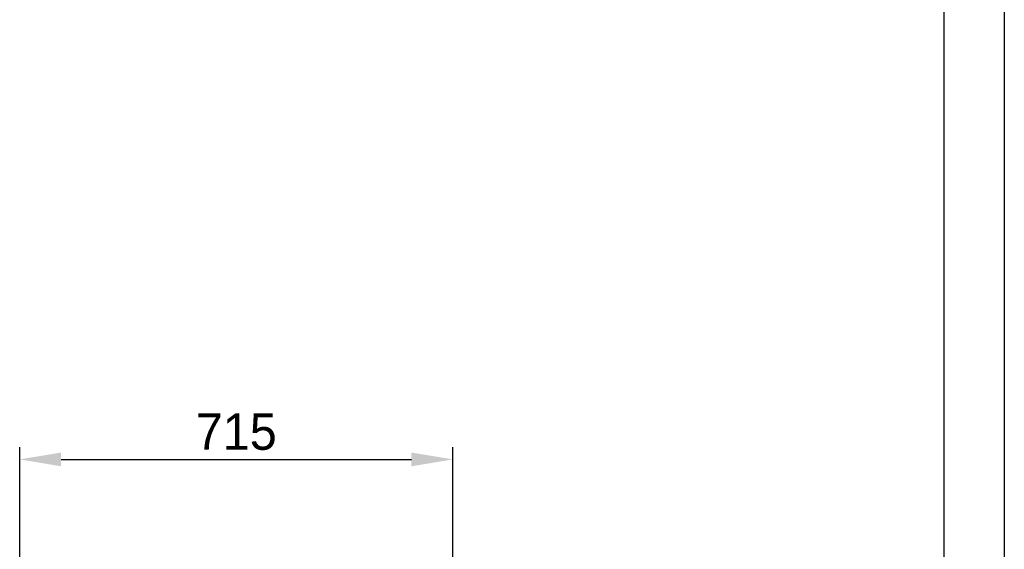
# Model space of a CAD drawing. Header units: millimetres. Extents: x 0 to 39025, y -31299 to 8400.
# Tile 337 of 382: x 16942 to 18568, y 2724 to 3597. Entities that reach past the tile are written whole.
import ezdxf

# ---------------------------------------------------------------- set-up
doc = ezdxf.new("R2010")
doc.units = ezdxf.units.MM
doc.header["$PDSIZE"] = -1
doc.layers.add('DIMENZIJE', color=4, linetype='Continuous')
doc.layers.add('FORMAT', color=7, linetype='Continuous')
doc.styles.add('SLDTEXTSTYLE6', font='txt')
doc.dimstyles.new('SLDDIMSTYLE0', dxfattribs={"dimtxt": 3, "dimasz": 3.414889, "dimexe": 0, "dimexo": 0.0625, "dimgap": 0.75, "dimtad": 1, "dimdec": 0, "dimlfac": 20, "dimrnd": 1e-09, "dimzin": 12, "dimdsep": 46, "dimtxsty": 'SLDTEXTSTYLE6', "dimsah": 1, "dimcen": 0.09, "dimadec": 0, "dimazin": 3, "dimtfac": 1, "dimtdec": 0, "dimtofl": 0, "dimtmove": 0, "dimatfit": 3, "dimfxl": 1, "dimfrac": 2, "dimtolj": 1, "dimtzin": 12, "dimarcsym": 0})

# ---------------------------------------------------------------- blocks, each defined once
blk = doc.blocks.new('*D19')
at = {"layer": 'Defpoints', "color": 0, "transparency": 16777216}
for p in [(17657.4, 2871.9), (16942.4, 2689.2), (17657.4, 2689.2)]:
    blk.add_point(p, dxfattribs=at)
at = {"layer": 'DIMENZIJE', "color": 0, "lineweight": -2, "transparency": 16777216}
for p, q in [((16942.4, 2690.4), (16942.4, 2891.9)), ((17657.4, 2690.4), (17657.4, 2891.9)), ((17010.7, 2871.9), (17589.1, 2871.9))]:
    blk.add_line(p, q, dxfattribs=at)
at = {"layer": 'DIMENZIJE', "color": 0, "transparency": 16777216}
for points in [[(17010.7, 2883.2), (17010.7, 2860.5), (16942.4, 2871.9)], [(17589.1, 2883.2), (17589.1, 2860.5), (17657.4, 2871.9)]]:
    blk.add_solid(points, dxfattribs=at)
at = {"layer": 'DIMENZIJE', "color": 0, "transparency": 16777216, "insert": (17299.9, 2917.3), "char_height": 60, "attachment_point": 5, "style": 'SLDTEXTSTYLE6'}
blk.add_mtext('\\A1;715', dxfattribs=at)

msp = doc.modelspace()

# ---------------------------------------------------------------- linework, layer by layer
at = {"layer": 'FORMAT', "ltscale": 27}
for p, q in [((18568, 8400), (18568, 0)), ((18468, 8300), (18468, 100))]:
    msp.add_line(p, q, dxfattribs=at)

# ---------------------------------------------------------------- dimensions: what is measured, and where the dimension line sits
at = {"layer": 'DIMENZIJE'}
dim = msp.add_linear_dim(base=(17657.4, 2871.9), p1=(16942.4, 2689.2), p2=(17657.4, 2689.2), dimstyle='SLDDIMSTYLE0', override={"dimscale": 20, "dimexe": 1, "dimlfac": 1, "dimdle": 1, "dimtofl": 1}, dxfattribs=at)
dim.commit()
dim.dimension.update_dxf_attribs({"geometry": '*D19', "text_midpoint": (17299.9, 2917.3)})

doc.saveas('drawing.dxf')
